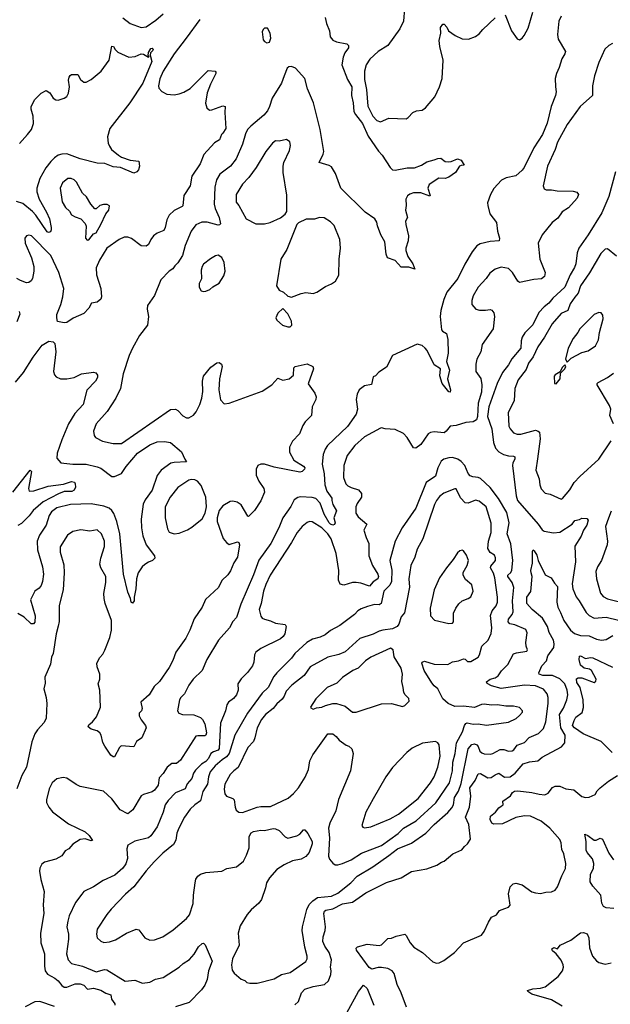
# Model space of a CAD drawing. Extents: x 1550320 to 1685906, y 509093 to 640511.
# Tile 295 of 532: x 1642190 to 1647028, y 555131 to 563196. Entities that reach past the tile are written whole.
import ezdxf

# ---------------------------------------------------------------- set-up
doc = ezdxf.new("R2010")
doc.units = 0

msp = doc.modelspace()

# ---------------------------------------------------------------- linework, layer by layer
at = {"layer": '0CON20XD'}
for points in [[(1646626.2, 563225), (1646607.5, 563185), (1646596, 563075), (1646602, 563035), (1646661.2, 562935), (1646656.2, 562915), (1646631.2, 562875), (1646610, 562805), (1646586.1, 562753.9), (1646576.7, 562715), (1646578, 562645), (1646584, 562605), (1646579.2, 562575), (1646544.3, 562485), (1646511.1, 562348.9), (1646471.4, 562255), (1646402.9, 562145), (1646321.4, 561985), (1646305, 561962.5), (1646255, 561917.1), (1646175, 561901.1), (1646138, 561882), (1646075, 561814.2), (1646045.6, 561765), (1646023.3, 561695), (1646023.6, 561673.6), (1646042, 561605), (1646095.6, 561535), (1646104.5, 561464.5), (1646120, 561405), (1646117.5, 561385), (1646045, 561378), (1645961.3, 561358.7), (1645935, 561343.8), (1645896, 561295), (1645835.4, 561194.6), (1645777.8, 561075), (1645690, 560965), (1645664.5, 560905), (1645639.2, 560815), (1645634.6, 560765), (1645645.9, 560655.9), (1645653.3, 560645), (1645685.6, 560625.6), (1645696.7, 560576.7), (1645700.4, 560465), (1645685.5, 560395), (1645710.6, 560325), (1645694.3, 560255), (1645720, 560165), (1645716.7, 560145), (1645705, 560146.7), (1645650.5, 560215), (1645632.4, 560277.6), (1645637.5, 560335), (1645585, 560368.8), (1645528.9, 560485), (1645512.5, 560505), (1645486.7, 560526.7), (1645445, 560536.9), (1645245, 560446.7), (1645195, 560350), (1645130.7, 560309.3), (1645105, 560277.5), (1645085, 560270), (1645071.7, 560208.3), (1645014.4, 560195.6), (1644970, 560165), (1644955, 560130), (1644945.8, 560085), (1644955.7, 560005), (1644945.7, 559965), (1644874.3, 559865), (1644712.2, 559707.8), (1644692.8, 559677.2), (1644676.3, 559633.7), (1644668.5, 559555), (1644685.3, 559475), (1644689.7, 559385), (1644706.8, 559335), (1644746.4, 559276.4), (1644747.5, 559257.5), (1644755, 559225.6), (1644785.6, 559174.4), (1644764.2, 559115), (1644774.5, 559075), (1644768.1, 559061.9), (1644755, 559055.4), (1644735, 559063.2), (1644724.8, 559075), (1644685.2, 559145), (1644651.6, 559235), (1644615, 559273.3), (1644585, 559283.6), (1644491.3, 559288.7), (1644467.4, 559282.6), (1644437.6, 559262.4), (1644411.1, 559208.9), (1644345.3, 559114.7), (1644313.6, 559035), (1644247.8, 558905), (1644149.8, 558770.2), (1644105, 558650), (1644000.1, 558409.9), (1643965, 558300), (1643935, 558266), (1643908.5, 558215), (1643819.5, 558115), (1643723.5, 557956.5), (1643685.4, 557864.6), (1643610.6, 557795), (1643575.7, 557745), (1643540, 557675), (1643510.8, 557645), (1643500, 557625), (1643483.8, 557535), (1643492.5, 557515), (1643524.1, 557504.1), (1643617.3, 557502.7), (1643671.4, 557481.4), (1643687.5, 557465), (1643705, 557428), (1643720.8, 557355), (1643715, 557335.8), (1643705, 557330.9), (1643648.5, 557331.5), (1643633.6, 557326.4), (1643508.2, 557131.8), (1643475, 557104), (1643435, 557103.8), (1643398, 557075), (1643365, 557022), (1643333.3, 556986.7), (1643322.8, 556927.2), (1643295, 556885.6), (1643275, 556871.1), (1643205, 556850.8), (1643185, 556838.8), (1643116.2, 556725), (1643075, 556692.5), (1643013.4, 556723.4), (1642945, 556813.8), (1642875, 556876.7), (1642685, 556916.2), (1642651.7, 556931.7), (1642575, 556983.8), (1642545, 556988.8), (1642495, 556978), (1642456, 556945), (1642430, 556895), (1642409.2, 556805), (1642410, 556785), (1642428.8, 556745), (1642457.3, 556707.3), (1642589.4, 556609.4), (1642725, 556543.1), (1642757.5, 556515), (1642786.7, 556473.3), (1642775, 556471.2), (1642725, 556488), (1642685, 556481.2), (1642625.9, 556444.1), (1642592.5, 556405), (1642562.3, 556387.7), (1642535, 556346.7), (1642485, 556320), (1642394.1, 556295.9), (1642371.2, 556278.8), (1642354.3, 556245.7), (1642352.7, 556222.7), (1642364, 556155), (1642391.2, 556055), (1642380.8, 555945), (1642388.6, 555875), (1642361.1, 555715), (1642363.5, 555635), (1642393.9, 555543.9), (1642393.2, 555443.2), (1642398.5, 555405), (1642417.7, 555377.7), (1642478.1, 555345)], [(1644693.1, 563215), (1644702.5, 563165), (1644726.5, 563105), (1644733.3, 563055), (1644755, 563027.5), (1644785, 563013.3), (1644868.3, 562998.3), (1644883.8, 562985), (1644883.8, 562965), (1644854, 562925), (1644840, 562890), (1644828.2, 562825), (1644874.7, 562705), (1644911.1, 562645), (1644907.8, 562575), (1644920.8, 562515), (1644926.5, 562445), (1644939.4, 562419.4), (1644997.5, 562345), (1645045, 562240.6), (1645128.3, 562118.3), (1645160, 562085), (1645223.8, 561983.8), (1645245, 561967.1), (1645265, 561963.5), (1645365, 561983.1), (1645425, 561982.5), (1645481.2, 562005), (1645525, 562031.9), (1645585, 562049.2), (1645615, 562060), (1645640.7, 562060.7), (1645675, 562033.3), (1645705, 562031.2), (1645725, 562033.8), (1645775.8, 562055.8), (1645805.7, 562045.7), (1645830, 562005), (1645805, 562002.5), (1645792.5, 561995), (1645760, 561945), (1645705, 561906.2), (1645675, 561896.2), (1645622.7, 561897.3), (1645545, 561846.2), (1645532, 561815), (1645552.5, 561755), (1645548.3, 561751.7), (1645475, 561778), (1645415, 561776.7), (1645385, 561766.7), (1645367, 561753), (1645352.5, 561725), (1645356.7, 561675), (1645350, 561635), (1645366.7, 561575), (1645351.2, 561545), (1645351.7, 561518.3), (1645373.8, 561425), (1645371.2, 561385), (1645353.3, 561325), (1645353.3, 561305), (1645368.8, 561255), (1645411.2, 561195), (1645426.2, 561153.8), (1645377.7, 561167.7), (1645315, 561170), (1645265, 561222.5), (1645203.3, 561245), (1645191.2, 561275), (1645180, 561375), (1645147.1, 561435), (1645122, 561508), (1645115, 561537.5), (1645098.8, 561565), (1645019.8, 561619.8), (1644820.8, 561815), (1644776, 561936), (1644745, 561990), (1644725, 562002.5), (1644643.8, 562025), (1644676.9, 562095), (1644680, 562115), (1644651.8, 562295), (1644596.4, 562515), (1644548.3, 562628.3), (1644524.5, 562714.5), (1644448.3, 562798.3), (1644415, 562813.3), (1644395, 562810), (1644381.2, 562798.8), (1644356.4, 562736.4), (1644334.3, 562675), (1644256.7, 562553.3), (1644236.9, 562485), (1644219.8, 562450.2), (1644189.2, 562415), (1644082.5, 562325), (1644055.7, 562295), (1644038.3, 562261.7), (1644014.5, 562175), (1643961.8, 562055), (1643916.9, 561995), (1643828.8, 561931.2), (1643801.1, 561885), (1643787.7, 561825), (1643783.7, 561683.7), (1643790.2, 561650.2), (1643823.3, 561575), (1643834, 561525), (1643826.2, 561515), (1643815, 561513.3), (1643725, 561537.5), (1643682.6, 561537.4), (1643632.5, 561515), (1643593.1, 561465), (1643545.4, 561345), (1643523.5, 561265), (1643485.6, 561205), (1643459.8, 561180.2), (1643445, 561156), (1643415, 561135.6), (1643346.7, 561065), (1643294, 560936), (1643235.8, 560855), (1643234.4, 560825), (1643243.8, 560765), (1643235.8, 560695), (1643170.6, 560609.4), (1643113.5, 560505), (1643087.3, 560445), (1643037.5, 560295), (1643014.5, 560175), (1642977.8, 560095), (1642905, 559985.7), (1642815.7, 559885), (1642794.4, 559825), (1642799.7, 559789.7), (1642810, 559775), (1642867.5, 559745), (1642955, 559725.7), (1643025, 559725.7), (1643425, 560002.5), (1643465.6, 560005.6), (1643485, 559993.8), (1643525, 559952), (1643555, 559934), (1643575, 559936.2), (1643614.1, 559955.9), (1643635, 559983.8), (1643665.6, 560045), (1643681.9, 560095), (1643691.2, 560151.2), (1643688, 560235), (1643695, 560276.7), (1643755, 560349.2), (1643805, 560385.8), (1643825, 560388.8), (1643843.6, 560373.6), (1643848.8, 560355), (1643827.1, 560252.9), (1643820.6, 560165), (1643835, 560082.5), (1643865, 560050), (1643905, 560053.8), (1644175, 560152), (1644254.5, 560205.5), (1644305, 560258.8), (1644345, 560243.8), (1644397.5, 560255), (1644433.6, 560285), (1644436.2, 560343.8), (1644447.5, 560355), (1644545, 560377.5), (1644590, 560355), (1644596.7, 560335), (1644552.7, 560212.7), (1644607.2, 560137.2), (1644617.8, 560107.8), (1644616.2, 560085), (1644585.8, 560025), (1644580, 559955), (1644528.3, 559901.7), (1644508.8, 559871.2), (1644481.2, 559805), (1644425.9, 559744.1), (1644398.8, 559695), (1644398.8, 559655), (1644435, 559588), (1644515, 559538.6), (1644525.7, 559525), (1644523.8, 559515), (1644503.3, 559495), (1644485, 559490), (1644275, 559531.2), (1644195, 559554.5), (1644165, 559555.6), (1644140.8, 559545), (1644125.6, 559514.4), (1644125.8, 559465), (1644148, 559415), (1644189.2, 559355), (1644195.9, 559325.9), (1644165.5, 559254.5), (1644113.3, 559175), (1644065, 559127.5), (1644058.3, 559128.3), (1644005, 559222.5), (1643970, 559245), (1643935, 559253.3), (1643915, 559250), (1643855, 559213.3), (1643823.3, 559175), (1643806.2, 559115), (1643806.2, 559085), (1643857.3, 558947.3), (1643884, 558914), (1643905, 558896.7), (1643975, 558920), (1643985, 558912.5), (1643990, 558895), (1643972.9, 558795), (1643943.7, 558746.3), (1643917.2, 558682.8), (1643895, 558648), (1643845, 558603.3), (1643818.8, 558545), (1643713, 558447), (1643684, 558385), (1643620.3, 558289.7), (1643584.3, 558195.7), (1643550.2, 558129.8), (1643469.2, 558015), (1643445, 557946.7), (1643415, 557891.2), (1643334.2, 557775), (1643292.5, 557735), (1643249.2, 557665), (1643182.5, 557605), (1643192.2, 557555), (1643187.5, 557535), (1643168, 557515), (1643169.2, 557495), (1643185, 557461.2), (1643220, 557415), (1643225.4, 557395.4), (1643191.2, 557315), (1643146.7, 557285), (1643125, 557241.2), (1643021.7, 557248.3), (1643006.2, 557233.8), (1642965, 557158.8), (1642955, 557158), (1642935, 557172.9), (1642886.2, 557245), (1642870.4, 557275), (1642856.9, 557335), (1642845, 557356.2), (1642825, 557370.8), (1642775, 557384), (1642751.2, 557405), (1642755, 557420), (1642785, 557443.8), (1642820, 557485), (1642852, 557565), (1642847.1, 557705), (1642831.4, 557755), (1642846, 557795), (1642846.9, 557835), (1642824.2, 557895), (1642822.5, 557925), (1642845, 557971.2), (1642870.7, 557999.3), (1642887, 558033), (1642928.2, 558135), (1642940.9, 558195)], [(1643035, 563210), (1643095, 563165.8), (1643185, 563132), (1643225, 563137.1), (1643305, 563191.1), (1643363.9, 563245)], [(1645342.3, 563287.7), (1645334.4, 563185), (1645305, 563120), (1645205, 562985.6), (1645126.1, 562933.9), (1645057.4, 562872.6), (1645026.9, 562825), (1645014.1, 562775), (1645013.4, 562705), (1645031.5, 562625), (1645042.6, 562487.4), (1645083.6, 562405), (1645115, 562368.9), (1645145, 562359.2), (1645215, 562389.4), (1645355, 562384.2), (1645373.3, 562395), (1645410, 562435), (1645440.7, 562449.3), (1645487.5, 562455), (1645515, 562473.3), (1645590.8, 562565), (1645629.2, 562645), (1645650.8, 562715), (1645660, 562865), (1645632, 562975), (1645626.2, 563025), (1645640, 563085), (1645638.3, 563131.7), (1645655, 563160), (1645668.3, 563158.3), (1645690, 563135), (1645702.5, 563105), (1645757.3, 563067.3), (1645815, 563038.8), (1645866.4, 563036.4), (1645925, 563058), (1645955, 563080), (1645983.5, 563116.5), (1646085, 563210)], [(1646166.7, 563235), (1646218, 563105), (1646265, 563040), (1646285, 563032), (1646305, 563044), (1646322.9, 563065), (1646355.7, 563125.7), (1646393.6, 563256.4)], [(1643665, 563196.2), (1643554.8, 563045.2), (1643455, 562916.5), (1643365, 562774.3), (1643338.1, 562711.9), (1643326.7, 562655), (1643330.7, 562635), (1643355, 562606.4), (1643394.6, 562584.6), (1643455, 562580), (1643495, 562588.6), (1643535, 562602.9), (1643585, 562632.9), (1643735, 562780), (1643790, 562775), (1643797, 562767), (1643796.7, 562755), (1643751.5, 562668.5), (1643724.6, 562595.4), (1643711.7, 562511.7), (1643722, 562475), (1643745, 562456), (1643765, 562457.5), (1643855, 562491.2), (1643873.6, 562483.6), (1643870, 562435), (1643878.8, 562305), (1643852.7, 562267.3), (1643841.9, 562255), (1643827.8, 562212.2), (1643785, 562186.2), (1643699.1, 562090.9), (1643667.8, 562015), (1643599.5, 561915), (1643585.5, 561834.5), (1643534.3, 561755), (1643525, 561672.5), (1643520, 561665), (1643455.9, 561634.1), (1643415, 561595.7), (1643395.8, 561555.8), (1643381.9, 561495), (1643370, 561470), (1643315, 561446.9), (1643285.7, 561425), (1643264, 561396), (1643245, 561353.8), (1643225, 561340.8), (1643185, 561344.2), (1643105, 561402.5), (1643074.5, 561414.5), (1643045, 561414.5), (1643005, 561395.5), (1642902.9, 561325), (1642842.5, 561227.5), (1642817.2, 561162.8), (1642820, 561105), (1642853.8, 560995), (1642861.2, 560925), (1642853.6, 560906.4), (1642825, 560881.2), (1642776.7, 560875), (1642755, 560833.8), (1642715, 560789.4), (1642627.6, 560752.4), (1642575, 560716.7), (1642555, 560712.5), (1642500, 560725), (1642493.6, 560753.6), (1642495, 560780), (1642527.4, 560862.6), (1642542.5, 560925), (1642550, 560995), (1642511.2, 561125), (1642445.4, 561265.4), (1642285.4, 561425.4), (1642265, 561432), (1642244.3, 561425.7), (1642232.9, 561405), (1642233.3, 561365), (1642287.5, 561245), (1642304.5, 561175), (1642305.5, 561135.5), (1642294.6, 561075.4), (1642285, 561056), (1642265, 561044.3), (1642245, 561041.4), (1642195, 561058.9), (1642166.9, 561076.9)], [(1644215, 563007.5), (1644235, 563012.5), (1644247.5, 563045), (1644242.5, 563085), (1644220, 563125), (1644195, 563126.7), (1644183.3, 563115), (1644176.7, 563095), (1644185, 563030), (1644195, 563017.5), (1644215, 563007.5)], [(1642189.3, 562180.7), (1642254.6, 562255.4), (1642286.9, 562295), (1642302, 562345), (1642301.2, 562405), (1642283.9, 562463.9), (1642284, 562485), (1642315, 562543.3), (1642366.7, 562595), (1642406.4, 562616.4), (1642435.7, 562595.7), (1642465, 562553.8), (1642485, 562540), (1642505, 562536), (1642555, 562552), (1642575, 562566.2), (1642590.8, 562595), (1642597.8, 562645), (1642590.3, 562699.7), (1642593.8, 562725), (1642602.3, 562737.7), (1642615, 562746.2), (1642665, 562747.5), (1642688.5, 562705), (1642715, 562684.6), (1642735, 562684.7), (1642775.5, 562705), (1642856.7, 562773.3), (1642921.9, 562865), (1642945, 562978), (1642957.5, 562975), (1642970.9, 562950.9), (1642995, 562930), (1643085, 562889.2), (1643136.8, 562893.2), (1643185, 562917.1), (1643205, 562914.3), (1643245, 562890), (1643250, 562895), (1643242.5, 562902.5), (1643244.1, 562925.9), (1643265, 562959.2), (1643275, 562963.8), (1643282, 562955), (1643278.5, 562941.5), (1643262.5, 562925), (1643257.5, 562905), (1643273, 562853), (1643197.9, 562675), (1643090.8, 562515), (1642929.2, 562305), (1642908, 562235), (1642913.1, 562185), (1642925, 562158.8), (1642942.8, 562132.8), (1643000, 562085), (1643025, 562070), (1643095, 562046.2), (1643165, 562037.5), (1643171.2, 561995), (1643163.6, 561966.4), (1643149.3, 561950.7), (1643125, 561937.5), (1643015, 561984.2), (1642955, 561989.5), (1642886.6, 562016.6), (1642825, 562020.5), (1642685.3, 562055.3), (1642575, 562097.4), (1642535, 562095.6), (1642505.6, 562085), (1642475, 562065.3), (1642444.7, 562035), (1642405, 561983.5), (1642354.7, 561895), (1642330.3, 561815), (1642329.7, 561785), (1642350.3, 561725), (1642409.7, 561619.7), (1642432.5, 561565), (1642447.5, 561495), (1642448.1, 561475), (1642441.2, 561458.8), (1642425, 561452.9), (1642415, 561457.5), (1642321.4, 561595), (1642295, 561624.7), (1642215, 561690.3), (1642163.2, 561706.8)], [(1647045, 563000), (1647015, 562985.6), (1646984.4, 562955), (1646933.9, 562845), (1646898.2, 562735), (1646881.1, 562655), (1646883.3, 562575), (1646782, 562485), (1646675, 562337.1), (1646595, 562192), (1646576.5, 562133.5), (1646513.1, 561995), (1646479.2, 561835), (1646485, 561810), (1646502.3, 561802.3), (1646545, 561802.5), (1646593.2, 561793.2), (1646725, 561792), (1646753.9, 561783.9), (1646766.7, 561765), (1646756, 561735), (1646685, 561654.2), (1646635, 561622.2), (1646598.5, 561571.5), (1646551.9, 561535), (1646470.6, 561435), (1646437.5, 561365), (1646451.9, 561235), (1646495.7, 561125), (1646487.9, 561092.1), (1646465, 561074.3), (1646401.4, 561068.6), (1646285, 561043.8), (1646271.2, 561055), (1646228, 561125), (1646195, 561157.5), (1646135, 561167.5), (1646085, 561152), (1646041.3, 561118.7), (1646010, 561075), (1645944.5, 561005.5), (1645904.2, 560935), (1645894.2, 560895), (1645895, 560862.5), (1645926.7, 560825), (1645957, 560817), (1646004.4, 560815.6), (1646045, 560822), (1646057.7, 560817.7), (1646073.9, 560793.9), (1646080, 560765), (1646067.1, 560665), (1645978, 560535), (1645967.5, 560475), (1645934.2, 560415.8), (1645926, 560375), (1645926, 560315), (1645967, 560257), (1645975.9, 560205), (1645973, 560145), (1645945, 560053.8), (1645940.3, 559945), (1645931.2, 559918.8), (1645905, 559902.7), (1645843.2, 559896.8), (1645765, 559872.6), (1645715, 559866), (1645684.6, 559825.4), (1645667.5, 559812.5), (1645585, 559820), (1645555, 559816), (1645537, 559803), (1645475, 559716.2), (1645435, 559686.7), (1645415, 559690), (1645363.8, 559773.8)], [(1644195, 561524.2), (1644242.5, 561535), (1644325, 561573.3), (1644365, 561602.5), (1644377.5, 561625), (1644378.3, 561758.3), (1644347.5, 561945), (1644347.1, 561995), (1644352.6, 562027.4), (1644400, 562125), (1644408.6, 562165), (1644403.3, 562195), (1644375, 562213.3), (1644315, 562200), (1644285, 562202.5), (1644260, 562185), (1644206, 562115), (1644127.1, 561985), (1644066.7, 561903.3), (1644015, 561848), (1643964.3, 561765), (1643962.4, 561702.4), (1643986, 561675), (1644045.6, 561565.6), (1644125, 561524.2), (1644195, 561524.2)], [(1647071.1, 561948.9), (1647015, 561748.8), (1646957.3, 561615), (1646847.4, 561432.6), (1646770.6, 561325), (1646755.6, 561285), (1646744.6, 561195), (1646735, 561166), (1646698.7, 561105), (1646654.7, 561005), (1646557.5, 560915), (1646523.3, 560875), (1646485.6, 560845), (1646443.3, 560796.7), (1646393.8, 560696.2), (1646328.7, 560631.3), (1646306.5, 560595), (1646297.8, 560565), (1646294.5, 560505), (1646221, 560419), (1646195, 560369.4), (1646145.4, 560305), (1646100, 560215), (1646032.6, 560025), (1646022.6, 559945), (1646056.4, 559845), (1646071.5, 559731.5), (1646087.4, 559687.4), (1646115.9, 559655.9), (1646153.7, 559633.6), (1646195, 559622.9), (1646235, 559622), (1646246.2, 559615), (1646246.7, 559595), (1646229.5, 559565), (1646226.4, 559545), (1646255.6, 559295.6), (1646268.7, 559258.7), (1646436.6, 559065), (1646468.8, 559018.8), (1646485, 559006.2), (1646562.6, 558992.6), (1646615, 558998.5), (1646716.1, 559063.9), (1646738, 559095), (1646775, 559102.9), (1646795, 559114.2), (1646835, 559110), (1646847.5, 559097.5), (1646836.5, 559055), (1646809.6, 559015), (1646790, 558965), (1646737.8, 558885), (1646743.5, 558755), (1646715.4, 558575), (1646721.8, 558535), (1646747.6, 558467.6), (1646774.3, 558435), (1646829.8, 558339.8), (1646855.5, 558315.5), (1646895, 558294.4), (1646995, 558302.7), (1647095, 558278.7)], [(1642741.1, 561391.1), (1642755, 561392.9), (1642795, 561441.2), (1642815, 561451.2), (1642855, 561518), (1642895.5, 561604.5), (1642920.6, 561635), (1642925, 561670), (1642905, 561683.3), (1642875, 561681.4), (1642846.6, 561673.4), (1642815, 561646.2), (1642805, 561646.7), (1642771.2, 561685), (1642735.8, 561745), (1642704.2, 561775), (1642653.8, 561865), (1642635, 561883.8), (1642612.5, 561895), (1642585, 561896), (1642539.5, 561860.5), (1642522.5, 561815), (1642538, 561705), (1642565, 561656.2), (1642596.8, 561626.8), (1642615, 561598.8), (1642645, 561580), (1642690, 561565), (1642726.1, 561526.1), (1642734.1, 561504.1), (1642729.2, 561405), (1642741.1, 561391.1)], [(1644415, 560923.3), (1644495, 560953.3), (1644535, 560960), (1644593, 560953), (1644625, 560963.8), (1644695, 561011.2), (1644745, 561031.2), (1644775.8, 561054.2), (1644805, 561102.5), (1644805.7, 561235), (1644817.5, 561325), (1644812.9, 561395), (1644765, 561510), (1644735, 561541.2), (1644685, 561573.3), (1644645, 561576.7), (1644605, 561563.3), (1644537, 561563), (1644475, 561532.5), (1644460.7, 561519.3), (1644377.7, 561312.3), (1644330, 561235), (1644292.5, 561015), (1644315, 560980), (1644350, 560965), (1644385, 560930), (1644415, 560923.3)], [(1647080, 561260), (1647005, 561319.2), (1646985, 561317.1), (1646949.8, 561280.2), (1646858.2, 561121.8), (1646784.6, 561015), (1646765.2, 560954.8), (1646736.5, 560923.5), (1646700.5, 560869.5), (1646680, 560815), (1646625, 560789.1), (1646551.2, 560705), (1646488.9, 560595), (1646435, 560516.9), (1646397.3, 560435), (1646358.1, 560381.9), (1646339.2, 560330.8), (1646272.7, 560245), (1646246.9, 560175), (1646241.1, 560075), (1646191.3, 559978.7), (1646196.4, 559866.4), (1646206.9, 559845), (1646235, 559813.1), (1646265, 559800), (1646295, 559800), (1646415, 559832.5), (1646436.8, 559826.8), (1646447, 559817), (1646452.9, 559762.9), (1646430.4, 559599.6), (1646419.1, 559505), (1646446, 559435), (1646451.1, 559385), (1646463, 559353), (1646495, 559317.5), (1646535, 559309.2), (1646625, 559270), (1646635.8, 559275), (1646697.1, 559345), (1646733.1, 559405), (1646777.5, 559455), (1646934.5, 559595.5), (1647035, 559746)], [(1643695, 560970), (1643715, 560972.5), (1643746.7, 560985), (1643771.2, 561008.8), (1643825, 561038), (1643863.2, 561096.8), (1643871.9, 561135), (1643865.7, 561205.7), (1643845, 561246.7), (1643815.8, 561265.8), (1643795, 561262), (1643752.7, 561237.3), (1643695, 561192.5), (1643684, 561175), (1643677, 561143), (1643677.7, 561072.3), (1643661.2, 561035), (1643660, 561005), (1643675, 560976.2), (1643695, 560970)], [(1642185.8, 560805), (1642190, 560785), (1642165, 560720.8)], [(1644405, 560678.8), (1644418.8, 560695), (1644417.3, 560727.3), (1644385, 560787.5), (1644345, 560830), (1644305, 560792.5), (1644286.7, 560755), (1644296.7, 560735), (1644343.5, 560693.5), (1644385, 560679.2), (1644405, 560678.8)], [(1646675, 560390), (1646706.4, 560423.6), (1646795, 560469.2), (1646845.6, 560484.4), (1646906, 560525), (1646932.5, 560575), (1646940, 560635), (1646968.8, 560745), (1646966, 560775), (1646953.6, 560793.6), (1646935, 560796.7), (1646895, 560780.8), (1646777.5, 560665), (1646763.1, 560635), (1646724.4, 560585), (1646682.9, 560505), (1646660, 560415), (1646675, 560390)], [(1642299.4, 560430.6), (1642375, 560530), (1642428.3, 560561.7), (1642465, 560556.7), (1642476.2, 560545), (1642485.8, 560475), (1642465.6, 560315.6), (1642475, 560286.7), (1642489.7, 560269.7), (1642525, 560254.2), (1642577, 560253), (1642635, 560265.8), (1642695.8, 560294.2), (1642795, 560307.5), (1642813.8, 560303.8), (1642826.7, 560285), (1642826.7, 560265), (1642811.2, 560235), (1642738.8, 560161.2), (1642708.6, 560045), (1642640.8, 559969.1), (1642590.8, 559885), (1642533.8, 559755), (1642495.6, 559645), (1642493.4, 559603.4), (1642525.6, 559565.6), (1642625.4, 559555.4), (1642735, 559555.4), (1642824.5, 559534.5), (1642855, 559523.1), (1642945, 559455.6), (1642965, 559453.3), (1643025, 559480), (1643061.2, 559535), (1643155, 559644.4), (1643255, 559713.1), (1643315, 559737.1), (1643375, 559741.9), (1643425, 559731.9), (1643515, 559657.5), (1643541.2, 559595), (1643557.5, 559575), (1643455, 559570), (1643427.1, 559562.9), (1643348.9, 559505), (1643317.1, 559462.9), (1643275, 559343.1), (1643217.4, 559262.6), (1643201.1, 559228.9), (1643185.3, 559104.7), (1643188.2, 559035), (1643199.1, 558969.1), (1643225.4, 558895.4), (1643293.3, 558805), (1643296.7, 558785), (1643277.5, 558765), (1643245, 558753.8), (1643215.6, 558734.4), (1643194, 558715), (1643160, 558665), (1643145.8, 558615), (1643142, 558535), (1643126.7, 558465), (1643126.7, 558435), (1643115, 558417.5), (1643103.3, 558425), (1643097.5, 558455), (1643075.9, 558505.9), (1643040.4, 558655), (1643010, 558985), (1642986.8, 559086.8), (1642961.7, 559151.7), (1642945, 559176.9), (1642924, 559194), (1642878.7, 559211.3), (1642775, 559231.6), (1642605, 559224.6), (1642495, 559197.3), (1642449.5, 559165), (1642431.5, 559135), (1642407.9, 559055), (1642351.9, 558975), (1642333.3, 558925), (1642334.5, 558855), (1642376.2, 558715), (1642385.4, 558655), (1642377.1, 558595), (1642365, 558562), (1642349.4, 558540.6), (1642314.2, 558515.8), (1642279.4, 558445), (1642316.6, 558313.4), (1642315, 558262.5), (1642303.3, 558246.7), (1642285, 558248.8), (1642225, 558301.9), (1642175, 558332.2)], [(1642155, 560227.5), (1642220, 560305), (1642299.4, 560430.6)], [(1646585, 560212.5), (1646616, 560255), (1646620, 560300), (1646656.2, 560335), (1646662.5, 560355), (1646655, 560370), (1646633.9, 560346.1), (1646618.3, 560311.7), (1646575, 560287.5), (1646567.5, 560275), (1646570, 560215), (1646585, 560212.5)], [(1647052.9, 559885), (1647024.1, 559954.1), (1647032.9, 560005), (1647021.9, 560035), (1646920.8, 560205), (1646920, 560215), (1646928.8, 560225), (1647005, 560264.3), (1647055, 560300.6)], [(1645363.8, 559773.8), (1645335, 559805.8), (1645265, 559840), (1645185, 559846), (1645155, 559854), (1645145, 559850.8), (1645015, 559779.4), (1644935, 559709.4), (1644873.6, 559625), (1644845.7, 559545), (1644841.9, 559445), (1644862.2, 559395), (1644878.1, 559378.1), (1644905, 559363.3), (1644965, 559344.3), (1644990.6, 559315), (1644990.6, 559285), (1644955, 559234), (1644943.5, 559205), (1644942.9, 559155), (1644962, 559125), (1645034.2, 559065), (1645010, 559015), (1645026.7, 558955), (1645050.6, 558905), (1645051.2, 558805), (1645079.7, 558725), (1645124.3, 558654.3), (1645129.3, 558635), (1645122.3, 558615), (1645085, 558590.4), (1645055, 558556.7), (1644985, 558581.8), (1644945, 558587.5), (1644915, 558585.5), (1644845, 558564.2), (1644815, 558573.3), (1644801.5, 558605), (1644803.9, 558685), (1644781.7, 558825), (1644741.8, 558945), (1644714.7, 558985), (1644665, 559034.5), (1644585, 559082.5), (1644565, 559085.8), (1644545, 559078.6), (1644505, 559045.6), (1644462.5, 558995), (1644416.9, 558915), (1644242.8, 558647.2), (1644205, 558570.8), (1644186.1, 558513.9), (1644168.9, 558415), (1644150.6, 558365), (1644165, 558310), (1644176.2, 558295), (1644194.5, 558284.5), (1644243.2, 558273.2), (1644285, 558254.4), (1644365, 558241.2), (1644373.8, 558225), (1644360.8, 558165), (1644349.2, 558145), (1644325, 558125.7), (1644163.8, 558045), (1644125, 558016.7), (1644114.2, 557995), (1644107.1, 557935), (1644097.5, 557905), (1644055, 557850), (1644003, 557797), (1643977.1, 557755), (1643980, 557705), (1643966.4, 557665), (1643940.6, 557635), (1643900.8, 557605), (1643887.5, 557585), (1643875.6, 557535), (1643833.9, 557435), (1643823.9, 557226.1), (1643815, 557212.7), (1643778.2, 557198.2), (1643755.3, 557184.7), (1643735.4, 557145), (1643715, 557120.8), (1643680.4, 557099.6), (1643630.7, 557049.3), (1643614.7, 557025), (1643599.4, 556980.6), (1643561.9, 556938.1), (1643545, 556896.9), (1643465, 556862.7), (1643405, 556801.4), (1643382.1, 556765), (1643364.6, 556705.4), (1643315.6, 556585), (1643265, 556510), (1643244.6, 556495.4), (1643132.4, 556467.6), (1643074.2, 556435.8), (1643067.1, 556405), (1643074, 556325), (1643058.4, 556281.6), (1643034.8, 556245.2), (1642969.5, 556190.5), (1642873.5, 556146.5), (1642795, 556093.1), (1642716.2, 556055), (1642697.8, 556032.2), (1642645.7, 555965), (1642594.4, 555855), (1642583, 555813), (1642577.1, 555765), (1642588.6, 555705), (1642588.6, 555665), (1642574.3, 555545), (1642587.5, 555495), (1642615, 555466), (1642705, 555443.9), (1642815, 555397.9), (1642885, 555416.2), (1642903.3, 555415), (1643055, 555321.1), (1643132, 555328), (1643195, 555303.5), (1643255, 555311.8), (1643302.6, 555337.4), (1643365, 555351.9), (1643495.4, 555434.6), (1643528.8, 555465), (1643581.1, 555498.9), (1643618.7, 555541.3), (1643655, 555601.2), (1643685, 555630), (1643695, 555632.5), (1643709.5, 555619.5), (1643766.8, 555485), (1643735.3, 555405), (1643725.2, 555335), (1643705, 555287.8), (1643679.1, 555250.9), (1643579.2, 555145), (1643465, 555109.6)], [(1644135, 555304), (1644275, 555340), (1644335, 555375.8), (1644405, 555390.8), (1644535, 555481.2), (1644544.2, 555505), (1644544.1, 555525.9), (1644525, 555600), (1644504.6, 555735), (1644505.5, 555765), (1644542.7, 555907.3), (1644562.2, 555947.8), (1644590, 555980), (1644630, 556005), (1644745, 556016), (1644795, 556042.7), (1644901.9, 556125), (1644955, 556179.6), (1645083.3, 556256.7), (1645215, 556349.1), (1645284.3, 556405), (1645398.3, 556451.7), (1645516.4, 556533.6), (1645584.5, 556605), (1645696.6, 556703.4), (1645729.2, 556740.8), (1645743.7, 556766.3), (1645752.9, 556825), (1645783.6, 556876.4), (1645805, 556939.2), (1645864.1, 557225), (1645895, 557259.6), (1645915, 557265.4), (1645935, 557255.4), (1645945, 557244.3), (1645960, 557205), (1645975, 557191.3), (1645995, 557183.2), (1646045, 557180.5), (1646065, 557184.5), (1646125, 557218.9), (1646155, 557218.8), (1646195, 557205.6), (1646225, 557207.5), (1646238, 557215), (1646265, 557254.3), (1646324.2, 557275), (1646363.7, 557316.3), (1646439.9, 557350.1), (1646480.1, 557389.9), (1646498.9, 557445), (1646520, 557595), (1646518.2, 557645), (1646509.5, 557675), (1646481.5, 557711.5), (1646415, 557738.9), (1646325, 557744.7), (1646135, 557718), (1646055, 557738.9), (1646019.7, 557759.7), (1646013.6, 557773.6), (1646045, 557794.5), (1646085.8, 557804.2), (1646108.1, 557821.9), (1646136.9, 557863.1), (1646188.9, 557915), (1646235, 558000.8), (1646259.1, 558010.9), (1646345, 558022.5), (1646350, 558035), (1646338.8, 558065), (1646336, 558095), (1646347.5, 558175), (1646335, 558200), (1646245, 558238.5), (1646205, 558247.3), (1646190.5, 558265), (1646194.6, 558285), (1646225.2, 558324.8), (1646232.8, 558345), (1646226.2, 558435), (1646237.3, 558545), (1646222.9, 558585), (1646187.3, 558635), (1646187.8, 558645), (1646212, 558668), (1646222.4, 558687.6), (1646230.9, 558765), (1646213.9, 558903.9), (1646183.5, 558985), (1646200.7, 559075), (1646179.5, 559159.5), (1646113.5, 559273.5), (1646044.7, 559365), (1645965, 559436.7), (1645945, 559446.7), (1645900.8, 559450.8), (1645880.5, 559460.5), (1645865, 559480), (1645835.2, 559545.2), (1645806.3, 559576.3), (1645778, 559595), (1645735, 559609.5), (1645705, 559608.5), (1645665, 559596.9), (1645641.4, 559578.6), (1645615.5, 559525), (1645595, 559456), (1645520, 559405), (1645435.4, 559195), (1645322.9, 559035), (1645266.6, 558923.4), (1645221.1, 558765), (1645237.7, 558687.7), (1645236.2, 558595), (1645223.1, 558565), (1645172.5, 558515), (1645152, 558415), (1645135, 558402.2), (1645095, 558405.3), (1645040, 558390), (1644988.3, 558371.7), (1644960.8, 558355), (1644932, 558325), (1644812.5, 558235), (1644735, 558194.3), (1644693.1, 558156.9), (1644652.2, 558137.8), (1644588.1, 558121.9), (1644543.1, 558095), (1644444.5, 558005), (1644415, 557966.9), (1644295, 557845.6), (1644271.1, 557815), (1644226.5, 557725), (1644175, 557678.6), (1644055, 557515.6), (1643951.3, 557335), (1643906.6, 557185), (1643882.8, 557157.2), (1643847.3, 557132.7), (1643790.8, 557085), (1643750.4, 557035), (1643735.4, 556995), (1643728.9, 556935), (1643688.8, 556875), (1643671.3, 556798.7), (1643624.2, 556765.8), (1643585, 556728.9), (1643539.1, 556665), (1643492.1, 556575), (1643477.8, 556532.2), (1643468.9, 556475), (1643450.9, 556439.1), (1643361.7, 556368.3), (1643292, 556298), (1643226.9, 556225), (1643126, 556094), (1643056.7, 556033.3), (1642939.8, 555910.2), (1642903.1, 555866.9), (1642825, 555746.7), (1642818, 555705), (1642824, 555675), (1642855, 555648.8), (1642878.3, 555638.3), (1642925, 555644), (1642975, 555660.8), (1643065, 555714.3), (1643145, 555746.2), (1643165, 555742.5), (1643215, 555676.2), (1643255, 555656), (1643295, 555660), (1643363.3, 555685), (1643447.4, 555742.6), (1643556.2, 555835), (1643580, 555865), (1643611.7, 555958.3), (1643613.5, 556025), (1643626.5, 556125), (1643633.6, 556156.4), (1643648.3, 556181.7), (1643672.1, 556197.9), (1643715, 556210.5), (1643845, 556222), (1643885.9, 556244.1), (1643965, 556258), (1644022.9, 556305), (1644047.8, 556352.2), (1644068.3, 556411.7), (1644069.6, 556505), (1644085.4, 556534.6), (1644105, 556545.6), (1644165, 556556.7), (1644195, 556555.5), (1644265, 556570.5), (1644285, 556570), (1644315, 556555.4), (1644365, 556504), (1644385, 556492), (1644459.5, 556510.5), (1644484.2, 556525.8), (1644515, 556560), (1644525, 556560), (1644551.4, 556531.4), (1644585, 556466), (1644585.9, 556445), (1644561.8, 556375), (1644535, 556341.2), (1644495, 556319.7), (1644425, 556305.9), (1644355.6, 556275), (1644296.7, 556235), (1644235, 556167.5), (1644212.6, 556127.4), (1644204.2, 556085), (1644171.1, 555988.9), (1644149.8, 555960.2), (1644085, 555904.3), (1644052.8, 555867.2), (1643996.9, 555775), (1643979.4, 555715), (1643987.5, 555615), (1643934.2, 555505), (1643926, 555455), (1643931.3, 555411.3), (1643947.3, 555387.3), (1644005, 555336.7), (1644035, 555326.7), (1644051.4, 555311.4), (1644075, 555304), (1644135, 555304)], [(1642133.1, 559326.9), (1642275, 559506.7), (1642285.8, 559495), (1642262, 559355), (1642267.5, 559335), (1642305, 559336.7), (1642424.2, 559375.8), (1642547.2, 559392.8), (1642615, 559414.2), (1642637.3, 559407.3), (1642643.3, 559395), (1642647, 559367), (1642635, 559342.5), (1642617.6, 559332.4), (1642555, 559331.5), (1642506.9, 559313.1), (1642383.2, 559246.8), (1642301.1, 559175), (1642268.3, 559131.7), (1642205, 559070.4), (1642175, 559051.8)], [(1643455, 558984.3), (1643495, 558990), (1643563, 559017), (1643600.9, 559039.1), (1643685, 559108.8), (1643708.8, 559155), (1643721.2, 559205), (1643714.2, 559285), (1643675, 559380), (1643645.7, 559415), (1643625, 559426.7), (1643595, 559430.5), (1643576.2, 559425), (1643485, 559364.2), (1643423.1, 559285), (1643381.4, 559205), (1643381.9, 559115), (1643401.4, 559025), (1643415, 558998.8), (1643455, 558984.3)], [(1644775, 556274.3), (1644795, 556274.4), (1644835, 556284.5), (1644905, 556316), (1644989.9, 556370.1), (1645155, 556433.1), (1645289.3, 556530.7), (1645335, 556573.8), (1645436.8, 556633.2), (1645599.7, 556780.3), (1645710.8, 556945), (1645734.2, 557045), (1645737.9, 557115), (1645758.4, 557185), (1645767.3, 557272.7), (1645816.2, 557363.8), (1645833.9, 557416.1), (1645845, 557432.5), (1645855, 557435.7), (1645905, 557426.2), (1645945, 557429.2), (1646015, 557416.7), (1646195, 557442.5), (1646257.4, 557472.6), (1646285, 557496.7), (1646307.5, 557525), (1646307.5, 557535), (1646285, 557561.2), (1646235, 557572.5), (1646172.1, 557572.1), (1646105, 557584.4), (1646055, 557582.2), (1645995, 557590.9), (1645971.9, 557588.1), (1645915, 557563.3), (1645824.2, 557574.2), (1645755, 557570.8), (1645700, 557595), (1645655, 557632.5), (1645615.8, 557715), (1645585, 557739.2), (1645565, 557764.2), (1645503.8, 557865), (1645484.4, 557925), (1645486.7, 557935), (1645505, 557940.8), (1645585, 557917.1), (1645696.7, 557915), (1645735, 557937.5), (1645785, 557944.2), (1645825, 557960), (1645837.8, 557957.8), (1645859.1, 557939.1), (1645885, 557937.8), (1645945, 557974.3), (1645957.3, 557995), (1645976.2, 558063.8), (1646027.1, 558115), (1646050.9, 558169.1), (1646057.8, 558215), (1646046.5, 558315), (1646059.2, 558355), (1646092.7, 558395), (1646102.7, 558425), (1646104.5, 558465), (1646082.4, 558625), (1646071.7, 558661.7), (1646045.4, 558705), (1646050.2, 558719.8), (1646087.3, 558765), (1646088, 558788), (1646079.5, 558809.5), (1646045, 558831.4), (1646023.8, 558865), (1646029.4, 558925), (1646052.8, 558995), (1646051.1, 559071.1), (1646010.6, 559205), (1645955, 559252.9), (1645925, 559259.4), (1645865, 559236.5), (1645839.4, 559239.4), (1645800.2, 559280.2), (1645765, 559352.5), (1645755, 559353.8), (1645665, 559317.3), (1645630.1, 559289.9), (1645605, 559258.6), (1645588.2, 559225), (1645491.8, 558945), (1645445, 558858.8), (1645425.5, 558795), (1645394.1, 558725.9), (1645378.5, 558615), (1645382.4, 558547.6), (1645342.1, 558337.9), (1645315, 558306.2), (1645296.8, 558245), (1645283.1, 558225), (1645245, 558206.1), (1645165, 558194.6), (1645135, 558188.2), (1645085, 558162.9), (1644975, 558126.7), (1644855, 558017.8), (1644805, 557996.7), (1644715, 557973.9), (1644568.2, 557895), (1644520.8, 557825), (1644420.3, 557745), (1644372.9, 557695), (1644355.7, 557654.3), (1644338.7, 557631.3), (1644295, 557592.9), (1644265.8, 557554.2), (1644202.1, 557505), (1644169.6, 557465), (1644134.4, 557395), (1644117.1, 557315), (1644104.3, 557285), (1644058.2, 557235), (1643980.1, 557069.9), (1643943.3, 557045), (1643915, 557012.5), (1643871.1, 556935), (1643864.3, 556894.3), (1643871.2, 556855), (1643882.5, 556835), (1643935, 556816), (1643948, 556805), (1643954, 556745), (1643962.7, 556722.7), (1643985, 556704), (1644015, 556701.4), (1644135, 556746.5), (1644165, 556751.9), (1644245, 556751.4), (1644389.7, 556820.3), (1644432.7, 556857.3), (1644474, 556905), (1644528.3, 556991.7), (1644554.5, 557055), (1644566.7, 557125), (1644592.3, 557175), (1644715, 557347.1), (1644755, 557345.8), (1644782.5, 557325), (1644806.1, 557296.1), (1644863.8, 557253.8), (1644885.5, 557245.5), (1644910.8, 557225), (1644920.8, 557185), (1644898.6, 557045), (1644800.9, 556809.1), (1644780.9, 556715), (1644730.4, 556615), (1644719.1, 556575), (1644726.4, 556495), (1644718.9, 556345), (1644728.9, 556318.9), (1644755, 556288), (1644775, 556274.3)], [(1647035, 559170), (1647012.7, 559112.7), (1646988.9, 559045), (1647005.5, 558925.5), (1647003.3, 558895), (1646954.6, 558765.4), (1646923.1, 558715), (1646910.8, 558675), (1646914.4, 558615), (1646948.3, 558498.3), (1646970.5, 558470.5), (1647005, 558451.5), (1647235, 558394)], [(1642940.9, 558195), (1642940.6, 558275), (1642889.4, 558415), (1642880.5, 558455), (1642878.5, 558495), (1642894.4, 558585), (1642894.3, 558635), (1642854.4, 558705), (1642847.5, 558735), (1642853.8, 558786.2), (1642885, 558880), (1642884, 558925), (1642861.2, 558985), (1642825, 559018), (1642765, 559007.5), (1642691.3, 559018.7), (1642625, 559004.2), (1642582, 558975), (1642522.4, 558877.6), (1642521.4, 558835), (1642551.3, 558731.3), (1642553.3, 558665), (1642544.5, 558525.5), (1642513.2, 558396.8), (1642512.1, 558267.9), (1642505, 558227.5), (1642487.8, 558165), (1642462.9, 558005), (1642451.1, 557975), (1642442.2, 557917.8), (1642395, 557810), (1642397, 557763), (1642387.5, 557715), (1642405.5, 557645.5), (1642411.4, 557595), (1642406.2, 557475), (1642390.3, 557439.7), (1642335, 557378.8), (1642315, 557346.7), (1642289.7, 557280.3), (1642246.4, 557075), (1642208.2, 557005), (1642166, 556895)], [(1644445, 555127.5), (1644474, 555155), (1644497.5, 555225), (1644525, 555254.2), (1644595, 555277.1), (1644687.4, 555292.6), (1644720, 555325), (1644738.6, 555375), (1644741.4, 555405), (1644735.7, 555435), (1644743.5, 555495), (1644724.7, 555554.7), (1644688.3, 555608.3), (1644674, 555646), (1644674.7, 555685.3), (1644692.5, 555735), (1644695.5, 555765), (1644681.1, 555875), (1644686.7, 555895), (1644697.7, 555902.3), (1644755, 555913.8), (1644835, 555953.2), (1644915, 555967.3), (1645026.2, 556045), (1645195, 556129.2), (1645315, 556166.2), (1645400.3, 556219.7), (1645525, 556240), (1645607.9, 556272.1), (1645645.6, 556294.4), (1645666.2, 556305), (1645737.5, 556365), (1645813, 556397), (1645832.5, 556425), (1645857.5, 556445), (1645882.5, 556485), (1645867.8, 556605), (1645840.5, 556665), (1645874.8, 556745), (1645886.3, 556835), (1645876.5, 556905), (1645921.2, 556965), (1645945, 557018.1), (1645965, 557021.1), (1646025, 556986.2), (1646051.2, 556988.8), (1646085, 557012.2), (1646115, 557024.3), (1646162, 556992), (1646208.8, 556995), (1646248.1, 557025), (1646315, 557101.5), (1646365, 557117.8), (1646435, 557125.7), (1646471.2, 557155), (1646628.8, 557241.2), (1646656.9, 557273.1), (1646657.7, 557335), (1646622.4, 557395), (1646611.7, 557505), (1646644.2, 557555.8), (1646672.3, 557625), (1646678.9, 557665), (1646674.2, 557704.2), (1646655.9, 557755), (1646615, 557796.5), (1646555, 557824.7), (1646475.3, 557825.3), (1646446.2, 557835), (1646441.2, 557845), (1646467.2, 557902.8), (1646504, 557945), (1646517.5, 557985), (1646565.5, 558054.5), (1646568.2, 558085), (1646561.5, 558115), (1646527.6, 558177.6), (1646513.1, 558225), (1646471.6, 558295), (1646389.2, 558365), (1646345.5, 558415), (1646343.3, 558465), (1646376.5, 558513.5), (1646386.9, 558635), (1646378.6, 558665), (1646376.7, 558685), (1646391.8, 558745), (1646390.9, 558839.1), (1646395, 558853.3), (1646405, 558846), (1646425, 558810), (1646435.9, 558765.9), (1646495, 558648), (1646544, 558625), (1646570.2, 558580.2), (1646595, 558553.3), (1646589, 558425), (1646597.2, 558385), (1646621.4, 558341.4), (1646646.1, 558275), (1646701.6, 558195), (1646735, 558169.7), (1646785, 558151.6), (1646855, 558150), (1646915, 558123.3), (1646955, 558113.1), (1646995, 558118.8), (1647048.9, 558151.1)], [(1645705, 558251.2), (1645735, 558252.5), (1645742.5, 558265), (1645742.5, 558335), (1645762.5, 558375), (1645788.3, 558411.7), (1645814.2, 558435.8), (1645865, 558455.8), (1645885, 558470), (1645905.6, 558515), (1645895, 558567.5), (1645840.9, 558610.9), (1645821.9, 558645), (1645822.6, 558667.4), (1645855.7, 558725), (1645865.6, 558765), (1645849.7, 558809.7), (1645825, 558846.7), (1645815, 558851.2), (1645795, 558846.2), (1645775, 558828.8), (1645742, 558775), (1645685, 558706.2), (1645630, 558625), (1645584.5, 558525), (1645551.4, 558375), (1645554.2, 558314.2), (1645587.7, 558277.7), (1645705, 558251.2)], [(1644945, 557524.2), (1645155, 557591.1), (1645235.8, 557595.8), (1645325, 557570), (1645345, 557580), (1645380.6, 557615), (1645378.2, 557635), (1645347.1, 557665), (1645335.8, 557685), (1645332.5, 557725), (1645319.2, 557775), (1645326.9, 557835), (1645316.1, 557883.9), (1645256.1, 557976.1), (1645248, 558035), (1645227, 558047), (1645065.4, 557974.6), (1645021.9, 557945), (1644961.4, 557885), (1644919.4, 557865), (1644835, 557808.5), (1644787.9, 557762.1), (1644709.2, 557725), (1644617, 557633), (1644572.5, 557565), (1644575, 557560), (1644595, 557547.5), (1644620.7, 557559.3), (1644665, 557564), (1644695, 557578.8), (1644755, 557593.8), (1644785, 557594), (1644855, 557574), (1644915, 557524.2), (1644945, 557524.2)], [(1647044.3, 557194.3), (1646953.8, 557285), (1646805, 557347.2), (1646734.6, 557395), (1646717.5, 557415), (1646733.1, 557456.9), (1646746.7, 557483.3), (1646798.9, 557521.1), (1646807.4, 557562.6), (1646805.9, 557625), (1646782, 557725), (1646755, 557767.1), (1646751.7, 557798.3), (1646765, 557806.7), (1646795, 557805.5), (1646895, 557766.7), (1646910.7, 557779.3), (1646911.2, 557795), (1646874, 557865), (1646856.7, 557876.7), (1646812.9, 557885), (1646785, 557908.9), (1646771.8, 557955), (1646775, 557982.5), (1646783.6, 557986.4), (1646823.6, 557963.6), (1646865, 557972.9), (1646885, 557968.2), (1647045, 557892.9)], [(1645015, 556576.2), (1645065, 556584.2), (1645225, 556650.5), (1645291.7, 556688.3), (1645455, 556817.8), (1645556.2, 556945), (1645586.2, 556995), (1645616.2, 557075), (1645634.6, 557165), (1645625, 557257.5), (1645615, 557273.3), (1645595, 557283.8), (1645488.8, 557271.2), (1645405, 557228), (1645361.2, 557195), (1645245, 557072), (1645189.2, 556995), (1645085, 556813.3), (1645026.2, 556705), (1644992, 556595), (1645001.2, 556581.2), (1645015, 556576.2)], [(1645357.9, 555107.9), (1645315, 555226.7), (1645281.1, 555295), (1645257.1, 555385), (1645240.6, 555405), (1645205, 555423.6), (1645155, 555433.6), (1645125, 555431.8), (1645075, 555420), (1645053, 555433), (1644948, 555575), (1644945, 555590), (1644958.3, 555601.7), (1645036.1, 555623.9), (1645135, 555614), (1645152.3, 555617.7), (1645205, 555670), (1645236.1, 555673.9), (1645275, 555690), (1645345, 555706.7), (1645356.7, 555695), (1645388, 555635), (1645419.7, 555599.7), (1645490, 555555), (1645575, 555480), (1645605, 555467.5), (1645625, 555470.8), (1645665, 555489.4), (1645751.9, 555555), (1645825.6, 555634.4), (1645971.7, 555698.3), (1645995, 555727.5), (1646030, 555805), (1646056.1, 555843.9), (1646095, 555863.8), (1646121.2, 555898.8), (1646163.8, 555916.2), (1646195, 555927.5), (1646206.4, 555943.6), (1646194.2, 556035), (1646206.4, 556093.6), (1646231.7, 556118.3), (1646255, 556123.3), (1646305, 556108.8), (1646385, 556053.8), (1646415, 556043.3), (1646455, 556040), (1646499.3, 556050.7), (1646545, 556052.5), (1646575, 556067.5), (1646595.9, 556094.1), (1646630, 556185), (1646660, 556245), (1646664, 556285), (1646646.9, 556365), (1646630.4, 556400.4), (1646624.5, 556455), (1646615, 556480), (1646532.9, 556575), (1646461.9, 556631.9), (1646375, 556671.9), (1646325, 556676), (1646255, 556660.7), (1646145, 556609.6), (1646075, 556608), (1646056.7, 556615), (1646043.8, 556646.2), (1646046.4, 556673.6), (1646088.8, 556705), (1646115, 556741.2), (1646133.3, 556753.3), (1646150, 556765), (1646146.7, 556795), (1646211.1, 556838.9), (1646226.9, 556865), (1646243.1, 556876.9), (1646269.3, 556879.3), (1646385, 556866.7), (1646445, 556852.2), (1646491.7, 556848.3), (1646518.8, 556861.2), (1646555, 556906.7), (1646575, 556917.1), (1646615, 556918.6), (1646665, 556897.5), (1646728.8, 556888.8), (1646795, 556833.8), (1646825, 556826.2), (1646855, 556828.8), (1646905, 556851.2), (1646920.9, 556879.1), (1646946.1, 556903.9), (1647012.1, 556957.9), (1647085.8, 557004.2)], [(1647057.4, 555917.4), (1646995, 555922.5), (1646971.7, 555931.7), (1646958.8, 555958.8), (1646950.8, 556025), (1646885, 556098.5), (1646863.4, 556135), (1646865, 556197.5), (1646890, 556245), (1646894.3, 556284.3), (1646882.4, 556322.4), (1646838.1, 556375), (1646830, 556395), (1646830.5, 556465), (1646820, 556525), (1646845.3, 556515.3), (1646895, 556475.6), (1646913.4, 556476.6), (1646945, 556491.2), (1646965, 556483.8), (1647015, 556370), (1647055, 556314.3)], [(1646635, 555117.1), (1646545, 555169.4), (1646385.8, 555215.8), (1646352.5, 555235), (1646350, 555245), (1646392.4, 555257.6), (1646455, 555263.1), (1646495, 555274.2), (1646601.7, 555358.3), (1646636, 555405), (1646644.2, 555435), (1646642.5, 555455), (1646624.3, 555494.3), (1646584.2, 555544.2), (1646555, 555570), (1646550, 555585), (1646565, 555595.8), (1646595, 555586.7), (1646617.5, 555615), (1646705, 555656.2), (1646785, 555717.5), (1646809.3, 555719.3), (1646838.3, 555708.3), (1646853.3, 555675), (1646858, 555595), (1646882, 555525), (1646915, 555486.7), (1646935, 555473.3), (1646985, 555461.2), (1647035, 555472.5)], [(1642478.1, 555345), (1642505, 555324.5), (1642535, 555284.4), (1642555, 555271.8), (1642575, 555270.8), (1642645, 555299.2), (1642685, 555300.4), (1642715, 555289.4), (1642745, 555255.6), (1642795, 555263.6), (1642855, 555247.8), (1642895, 555222), (1642935, 555210), (1642942.4, 555172.4), (1642970, 555135), (1642970, 555125)], [(1644868.3, 555061.7), (1644965, 555237.5), (1645005, 555287.5), (1645035, 555260), (1645090, 555125)], [(1642475, 555114.1), (1642355, 555154.5), (1642315, 555152.2), (1642235, 555110.4)]]:
    msp.add_lwpolyline(points, dxfattribs=at)

doc.saveas('drawing.dxf')
